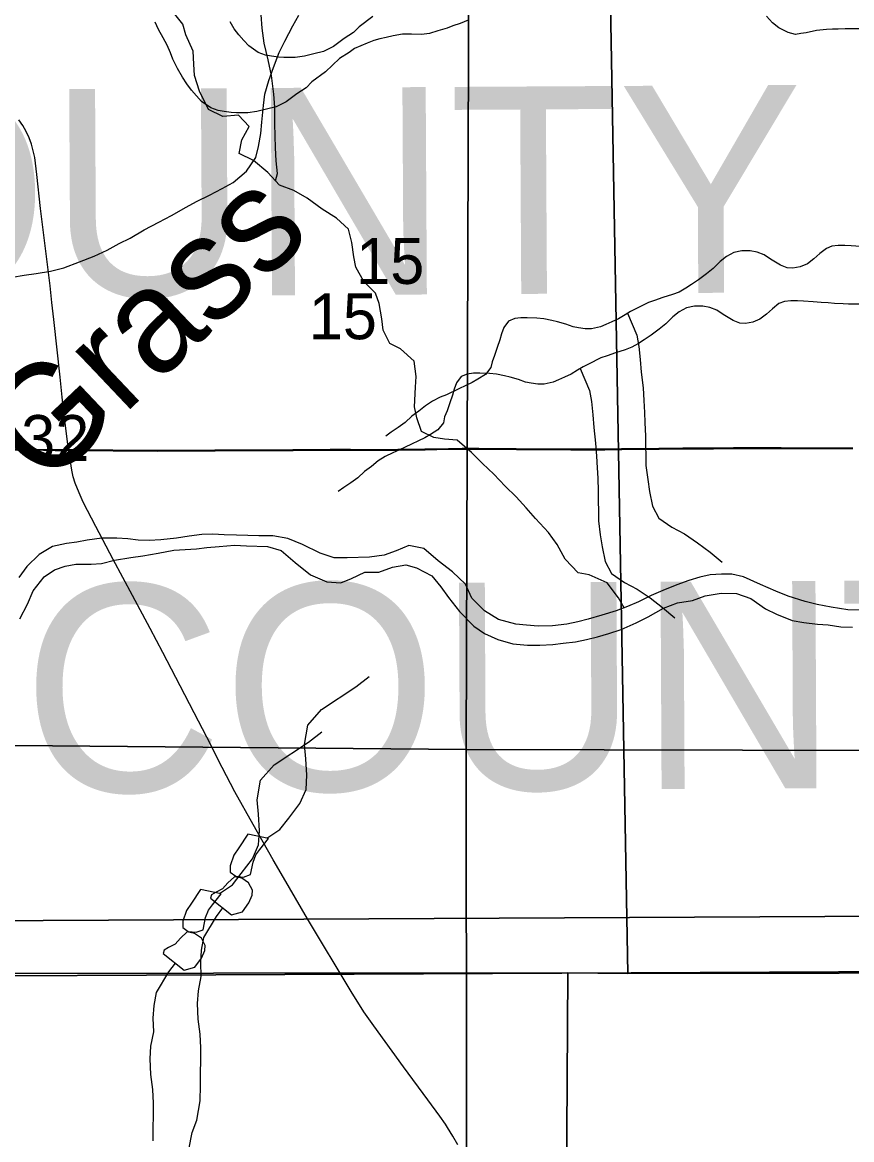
# Model space of a CAD drawing. Extents: x -21.1 to 50.3, y -4.9 to 22.1.
# Drawn here: x 6.007 to 6.764, y 15.768 to 16.789 of the extents above; entities that cross this region are included whole.
import ezdxf

# ---------------------------------------------------------------- set-up
doc = ezdxf.new("R2010")
doc.units = 0
for name, color, linetype in [('GM_X_County_Road', 7, 'Continuous'), ('GM_X_County_Text', 7, 'Continuous'), ('GM_X_Minor_Lake', 7, 'Continuous'), ('GM_X_Minor_River', 7, 'Continuous'), ('GM_X_Minor_River_Text', 7, 'Continuous'), ('GM_X_Rail_Line_Text', 7, 'Continuous'), ('GM_X_Section', 7, 'Continuous'), ('GM_X_Section_Text', 7, 'Continuous'), ('GM_X_Township_Road', 7, 'Continuous'), ('SH_Cut_Line', 7, 'Continuous')]:
    doc.layers.add(name, color=color, linetype=linetype)

msp = doc.modelspace()

# ---------------------------------------------------------------- linework, layer by layer
at = {"layer": 'GM_X_County_Road'}
for points in [[(6.0488, 16.3977), (6.0482, 16.403), (6.0452, 16.4277), (6.0431, 16.4462), (6.0412, 16.4647), (6.0354, 16.5172), (6.0337, 16.5326), (6.0319, 16.5481), (6.0233, 16.6186), (6.0198, 16.6495), (6.0179, 16.665), (6.0166, 16.6711), (6.015, 16.6772), (6.0129, 16.6831), (6.0102, 16.6889), (6.007, 16.6943), (6.0033, 16.6994)], [(6.4045, 15.7635), (6.3999, 15.7715), (6.395, 15.7794), (6.393, 15.7823), (6.388, 15.7896), (6.377, 15.8046), (6.3549, 15.8346), (6.3275, 15.8722), (6.3186, 15.885), (6.3071, 15.9035), (6.2671, 15.97), (6.256, 15.9887), (6.245, 16.0075), (6.2357, 16.0237), (6.2173, 16.0561), (6.2008, 16.086), (6.1891, 16.108), (6.175, 16.1357), (6.1637, 16.1579), (6.1509, 16.1828), (6.135, 16.213), (6.1234, 16.235), (6.1072, 16.2651), (6.0895, 16.2979), (6.0737, 16.3282), (6.0623, 16.3504), (6.0584, 16.3589), (6.055, 16.3676), (6.0531, 16.3736), (6.0518, 16.3797), (6.0505, 16.3874), (6.0496, 16.3935), (6.0492, 16.3961), (6.0488, 16.3977)]]:
    msp.add_lwpolyline(points, dxfattribs=at)
at = {"layer": 'GM_X_Minor_Lake'}
for points in [[(6.2125, 16.0472), (6.2043, 16.0346), (6.1998, 16.0281), (6.1965, 16.0182), (6.1965, 16.0125), (6.2015, 16.0088), (6.2087, 16.0081), (6.2151, 16.0105), (6.2173, 16.0215), (6.2199, 16.0283), (6.2236, 16.0333), (6.2315, 16.0433)], [(6.2315, 16.0433), (6.2125, 16.0472)], [(6.1977, 15.9735), (6.2076, 15.9762), (6.2135, 15.9846), (6.2165, 15.9915), (6.2168, 15.9961), (6.2133, 16.0029), (6.2072, 16.007), (6.2004, 16.0084), (6.1944, 16.0027), (6.1895, 15.9973), (6.1835, 15.9942), (6.1793, 15.9919), (6.1786, 15.9888)], [(6.1692, 15.9967), (6.161, 15.9841), (6.1565, 15.9776), (6.1532, 15.9677), (6.1533, 15.962), (6.1582, 15.9583), (6.1654, 15.9576), (6.1719, 15.9599), (6.174, 15.971), (6.1766, 15.9778), (6.1803, 15.9828), (6.1882, 15.9928)], [(6.1882, 15.9928), (6.1692, 15.9967)], [(6.1786, 15.9888), (6.1977, 15.9735)], [(6.1545, 15.923), (6.1643, 15.9257), (6.1703, 15.9341), (6.1732, 15.941), (6.1735, 15.9455), (6.1701, 15.9523), (6.1639, 15.9564), (6.1571, 15.9579), (6.1511, 15.9521), (6.1462, 15.9468), (6.1402, 15.9437), (6.136, 15.9414), (6.1353, 15.9383)], [(6.1353, 15.9383), (6.1545, 15.923)]]:
    msp.add_lwpolyline(points, dxfattribs=at)
at = {"layer": 'GM_X_Minor_River'}
for points in [[(6.5563, 16.254), (6.5512, 16.263), (6.5407, 16.2767), (6.5244, 16.2841), (6.5142, 16.286), (6.5025, 16.2982), (6.495, 16.3116), (6.4871, 16.3226), (6.4754, 16.3356), (6.4668, 16.3451), (6.4577, 16.3554), (6.4476, 16.365), (6.4374, 16.376), (6.4268, 16.3856), (6.417, 16.3959), (6.4038, 16.407), (6.3921, 16.4078), (6.3826, 16.4094), (6.3712, 16.4148), (6.3668, 16.4273), (6.3649, 16.4376), (6.3658, 16.4554), (6.3663, 16.4652), (6.3645, 16.4793), (6.352, 16.4904), (6.3422, 16.4954), (6.3362, 16.5075), (6.3351, 16.5178), (6.3325, 16.5318), (6.3292, 16.5414), (6.3186, 16.552), (6.3111, 16.565), (6.3093, 16.5745), (6.3075, 16.5874), (6.3045, 16.5996), (6.2936, 16.6099), (6.2804, 16.6179), (6.2668, 16.6279), (6.2547, 16.6351), (6.2414, 16.6398), (6.2309, 16.6516), (6.2177, 16.6623), (6.2048, 16.6688), (6.2072, 16.6813), (6.2137, 16.6934), (6.2039, 16.7038), (6.1898, 16.7027), (6.1766, 16.7089), (6.1684, 16.7256), (6.1639, 16.74), (6.1632, 16.7503), (6.1625, 16.7624), (6.1558, 16.7773), (6.1532, 16.7868), (6.1434, 16.799)], [(6.2379, 16.6437), (6.2396, 16.6504), (6.2385, 16.6622), (6.2378, 16.674), (6.2372, 16.696), (6.2373, 16.7111), (6.2363, 16.7229), (6.2341, 16.74), (6.2312, 16.7544), (6.2275, 16.7696), (6.2257, 16.7833), (6.2246, 16.7954)], [(6.2254, 16.6973), (6.2268, 16.7125), (6.2281, 16.7231), (6.2317, 16.7356), (6.236, 16.7473), (6.2412, 16.7609), (6.2463, 16.7714), (6.2537, 16.7854), (6.2592, 16.7952)], [(6.1909, 16.7071), (6.1855, 16.7082), (6.1787, 16.7104), (6.1703, 16.7164), (6.1657, 16.7214), (6.1611, 16.7267), (6.1569, 16.7323), (6.153, 16.7384), (6.1484, 16.7463), (6.1442, 16.7551), (6.1419, 16.7607), (6.1388, 16.7676), (6.1353, 16.7744), (6.1311, 16.7819), (6.128, 16.7888)], [(6.4138, 16.7907), (6.4066, 16.7876), (6.3998, 16.7853), (6.3945, 16.7834), (6.3861, 16.7807), (6.3785, 16.7784), (6.3713, 16.7776), (6.3621, 16.7779), (6.3538, 16.7779), (6.3454, 16.7763), (6.3389, 16.7747), (6.3332, 16.7736), (6.3275, 16.772), (6.3215, 16.7697), (6.3101, 16.7647), (6.3051, 16.7609), (6.2964, 16.7555), (6.2835, 16.7433), (6.271, 16.7341), (6.2657, 16.7287), (6.2574, 16.7234), (6.2475, 16.7161), (6.2384, 16.7115), (6.2297, 16.7092), (6.2209, 16.7072), (6.2126, 16.706), (6.2023, 16.706), (6.1973, 16.7063), (6.1909, 16.7071)], [(6.2342, 16.7576), (6.2288, 16.7587), (6.222, 16.7609), (6.2136, 16.767), (6.209, 16.7719), (6.2044, 16.7772), (6.2001, 16.7828), (6.1963, 16.7889)], [(6.3268, 16.7938), (6.3143, 16.7846), (6.309, 16.7793), (6.3007, 16.7739), (6.2908, 16.7666), (6.2817, 16.762), (6.273, 16.7597), (6.2642, 16.7577), (6.2559, 16.7566), (6.2456, 16.7565), (6.2406, 16.7569), (6.2342, 16.7576)], [(6.7713, 16.7828), (6.758, 16.7827), (6.7519, 16.7823), (6.7466, 16.7823), (6.7412, 16.7819), (6.7321, 16.7811), (6.7226, 16.7791), (6.7177, 16.7783), (6.7127, 16.7775), (6.7062, 16.7794), (6.6975, 16.7835), (6.6917, 16.788), (6.6864, 16.7941)], [(5.9976, 16.556), (6.0082, 16.5578), (6.0193, 16.5591), (6.0322, 16.5612), (6.0444, 16.5644), (6.0589, 16.5699), (6.0723, 16.575), (6.0842, 16.5805), (6.0949, 16.5865), (6.1052, 16.5916), (6.1179, 16.599), (6.1313, 16.606), (6.1428, 16.6123), (6.1562, 16.6197), (6.1658, 16.6249), (6.1776, 16.6308), (6.1891, 16.6367), (6.1991, 16.6422), (6.2114, 16.6527), (6.22, 16.6651), (6.2224, 16.6753), (6.2245, 16.6871), (6.2254, 16.6973)], [(6.7722, 16.5839), (6.7635, 16.5846), (6.7577, 16.5849), (6.7517, 16.5849), (6.7459, 16.5841), (6.741, 16.5822), (6.7349, 16.5776), (6.7296, 16.5726), (6.7236, 16.568), (6.7171, 16.5653), (6.7103, 16.5642), (6.7053, 16.5645), (6.6992, 16.5668), (6.6901, 16.5724), (6.6843, 16.5762), (6.6778, 16.5788), (6.6714, 16.5799), (6.6638, 16.5799), (6.6565, 16.5783), (6.6497, 16.5748), (6.644, 16.5703), (6.6376, 16.5638), (6.6315, 16.5588), (6.6243, 16.5534), (6.6179, 16.5492), (6.6126, 16.5458), (6.6065, 16.5423), (6.6004, 16.54), (6.5917, 16.5373), (6.5841, 16.5346), (6.5784, 16.5327), (6.567, 16.5269), (6.5621, 16.5246), (6.5571, 16.5215), (6.5511, 16.5177), (6.545, 16.515), (6.5397, 16.5127), (6.5347, 16.5104), (6.5264, 16.5088), (6.5207, 16.5088), (6.5146, 16.5095), (6.5096, 16.5106), (6.5031, 16.5129), (6.4955, 16.5151), (6.4902, 16.5162), (6.4829, 16.5177), (6.4764, 16.5184), (6.4677, 16.5188), (6.462, 16.5187), (6.4563, 16.518), (6.4506, 16.5156), (6.4464, 16.5099), (6.4442, 16.5042), (6.4427, 16.4985), (6.4404, 16.4917), (6.4378, 16.4844), (6.4356, 16.4787), (6.4344, 16.4734), (6.4295, 16.4669), (6.4227, 16.4627), (6.4174, 16.4596), (6.4117, 16.4569), (6.4052, 16.4539), (6.3939, 16.4485), (6.3882, 16.4462)], [(6.7742, 16.5313), (6.7613, 16.5312), (6.7563, 16.5316), (6.7483, 16.5319), (6.7426, 16.5323), (6.7362, 16.5326), (6.7289, 16.5334), (6.7202, 16.5341), (6.7145, 16.5344), (6.7084, 16.5344), (6.7027, 16.5336), (6.6977, 16.5317), (6.6917, 16.5271), (6.6864, 16.5221), (6.6803, 16.5175), (6.6738, 16.5148), (6.667, 16.5136), (6.662, 16.514), (6.6559, 16.5162), (6.6468, 16.5219), (6.641, 16.5257), (6.6346, 16.5283), (6.6281, 16.5294), (6.6205, 16.5293), (6.6132, 16.5278), (6.6064, 16.5243), (6.6007, 16.5197), (6.5943, 16.5132), (6.5882, 16.5083), (6.581, 16.5029), (6.5746, 16.4987), (6.5693, 16.4953), (6.5632, 16.4918), (6.5571, 16.4895), (6.5484, 16.4868), (6.5408, 16.4841), (6.5351, 16.4822), (6.5237, 16.4764), (6.5188, 16.4741), (6.5138, 16.471), (6.5078, 16.4672), (6.5017, 16.4645), (6.4964, 16.4622), (6.4914, 16.4599), (6.4831, 16.4583), (6.4774, 16.4583), (6.4713, 16.459), (6.4663, 16.4601), (6.4598, 16.4624), (6.4522, 16.4646), (6.4469, 16.4657), (6.4396, 16.4672), (6.4332, 16.4679), (6.4244, 16.4683), (6.4187, 16.4682), (6.413, 16.4674), (6.4073, 16.4651), (6.4031, 16.4594), (6.4009, 16.4537), (6.3994, 16.448), (6.3971, 16.4411), (6.3945, 16.4339), (6.3923, 16.4282), (6.3912, 16.4229), (6.3862, 16.4164), (6.3794, 16.4122), (6.3741, 16.4091), (6.3684, 16.4064), (6.362, 16.4033), (6.3506, 16.398), (6.3449, 16.3956)], [(6.5593, 16.5229), (6.568, 16.5029), (6.5696, 16.4927), (6.5709, 16.4806), (6.5718, 16.4692), (6.5735, 16.4548), (6.5744, 16.4431), (6.5749, 16.4324), (6.5753, 16.423), (6.5759, 16.4108), (6.5762, 16.3839), (6.5778, 16.371), (6.5795, 16.36), (6.5823, 16.3468), (6.5881, 16.3358), (6.5999, 16.3276), (6.6114, 16.3216), (6.6232, 16.3134), (6.6347, 16.3048), (6.6458, 16.2955)], [(6.516, 16.4724), (6.5247, 16.4524), (6.5264, 16.4422), (6.5276, 16.4301), (6.5285, 16.4187), (6.5302, 16.4043), (6.5311, 16.3925), (6.5316, 16.3819), (6.5321, 16.3724), (6.5326, 16.3603), (6.5329, 16.3334), (6.5345, 16.3205), (6.5362, 16.3095), (6.539, 16.2962), (6.5448, 16.2853), (6.5566, 16.2771), (6.5681, 16.2711), (6.5799, 16.2629), (6.5914, 16.2543), (6.6025, 16.2449)], [(6.3882, 16.4462), (6.3813, 16.4427), (6.3749, 16.4385), (6.3688, 16.4335), (6.3624, 16.4289), (6.3563, 16.4232), (6.3499, 16.4186), (6.3434, 16.4144), (6.3385, 16.4106)], [(6.3449, 16.3956), (6.338, 16.3922), (6.3316, 16.388), (6.3255, 16.383), (6.3191, 16.3784), (6.313, 16.3727), (6.3066, 16.3681), (6.3001, 16.3639), (6.2952, 16.36)], [(6.1475, 16.3175), (6.133, 16.3161), (6.1224, 16.3154), (6.1125, 16.3158), (6.1031, 16.317), (6.0928, 16.3174), (6.0791, 16.3175), (6.0659, 16.3157), (6.0564, 16.3139), (6.0469, 16.3128), (6.0343, 16.3098), (6.0221, 16.3027), (6.0107, 16.2918), (6.0034, 16.2816)], [(6.7747, 16.2518), (6.7606, 16.2522), (6.7455, 16.2546), (6.7326, 16.257), (6.7216, 16.2597), (6.7061, 16.2647), (6.6947, 16.269), (6.6807, 16.2751), (6.6652, 16.2821), (6.6546, 16.2848), (6.6451, 16.2848), (6.6349, 16.2841), (6.6254, 16.2819), (6.6155, 16.2789), (6.6044, 16.2748), (6.5915, 16.2696), (6.5809, 16.2651), (6.5694, 16.2595), (6.5592, 16.255), (6.5489, 16.2513), (6.536, 16.2472), (6.5234, 16.2435), (6.5139, 16.2412), (6.504, 16.239), (6.4907, 16.2376), (6.4778, 16.2373), (6.4672, 16.2381), (6.4574, 16.2389), (6.4414, 16.2432), (6.4286, 16.2513), (6.4173, 16.2627), (6.4113, 16.2756), (6.3996, 16.2867), (6.3864, 16.2967), (6.3732, 16.3081), (6.3595, 16.3109), (6.3481, 16.306), (6.3371, 16.3019), (6.3238, 16.3001), (6.3033, 16.2995), (6.2915, 16.2995), (6.2787, 16.3038), (6.2624, 16.3118), (6.2492, 16.3172), (6.2355, 16.3196), (6.2226, 16.3197), (6.2127, 16.3201), (6.2021, 16.3202), (6.1911, 16.3206), (6.1805, 16.3211), (6.1706, 16.3208), (6.1589, 16.3193), (6.1475, 16.3175)], [(6.1307, 16.3039), (6.1451, 16.3065), (6.1656, 16.3079), (6.1751, 16.309), (6.1865, 16.31), (6.2005, 16.3111), (6.2115, 16.3106), (6.2305, 16.3098), (6.243, 16.3063), (6.2558, 16.2952), (6.2698, 16.2841), (6.2846, 16.2776), (6.2975, 16.2767), (6.3074, 16.2808), (6.3195, 16.2865), (6.3321, 16.2864), (6.3446, 16.2909), (6.3568, 16.2931), (6.3666, 16.2903), (6.3806, 16.283), (6.3889, 16.2731), (6.396, 16.2632), (6.4058, 16.2506), (6.419, 16.2373), (6.4288, 16.2304), (6.4409, 16.225), (6.4546, 16.2211), (6.4679, 16.2199), (6.4792, 16.2198), (6.491, 16.2205), (6.5005, 16.2216), (6.5119, 16.223), (6.5218, 16.2249), (6.532, 16.2275), (6.5423, 16.2304), (6.5537, 16.2342), (6.5674, 16.2402), (6.5781, 16.2458), (6.5922, 16.2537), (6.6051, 16.2585), (6.6188, 16.2607), (6.6302, 16.2648), (6.645, 16.2674), (6.659, 16.2669), (6.6719, 16.2623), (6.6855, 16.2531), (6.6953, 16.2481), (6.7097, 16.2423), (6.7203, 16.2404), (6.7329, 16.2391), (6.7427, 16.2383), (6.7541, 16.2367), (6.7647, 16.2363)], [(6.0043, 16.244), (6.0112, 16.2572), (6.0166, 16.2694), (6.0265, 16.2822), (6.0361, 16.2886), (6.0456, 16.2919), (6.0555, 16.2938), (6.0695, 16.2937), (6.079, 16.2944), (6.0908, 16.2973), (6.1056, 16.2999), (6.1166, 16.3014), (6.1307, 16.3039)], [(6.2299, 16.0436), (6.2419, 16.0514), (6.2499, 16.0617), (6.2601, 16.0751), (6.2657, 16.088), (6.2664, 16.101), (6.2655, 16.1161), (6.2643, 16.1291), (6.2673, 16.1469), (6.2798, 16.161), (6.3112, 16.1817), (6.3234, 16.1913)], [(6.1866, 15.9931), (6.1986, 16.0009), (6.2066, 16.0112), (6.2168, 16.0246), (6.2224, 16.0375), (6.2231, 16.0504), (6.2223, 16.0656), (6.221, 16.0785), (6.224, 16.0964), (6.2365, 16.1105), (6.2679, 16.1312), (6.2801, 16.1408)], [(6.2067, 16.0071), (6.2075, 16.0082)], [(6.1587, 15.7592), (6.1616, 15.7748), (6.1661, 15.7859), (6.1691, 15.8037), (6.1694, 15.8178), (6.1693, 15.8288), (6.1696, 15.841), (6.1696, 15.852), (6.1691, 15.8645), (6.1672, 15.8782), (6.1667, 15.8926), (6.1674, 15.904), (6.17, 15.9173), (6.1695, 15.9299), (6.1702, 15.9413), (6.1724, 15.953), (6.1838, 15.9721), (6.1898, 15.9799)], [(6.1634, 15.9566), (6.1642, 15.9577)], [(6.1261, 15.7673), (6.126, 15.7783), (6.1264, 15.7905), (6.1263, 15.8015), (6.1258, 15.814), (6.1239, 15.8277), (6.1234, 15.8421), (6.1241, 15.8535), (6.1267, 15.8668), (6.1262, 15.8793), (6.1269, 15.8907), (6.1292, 15.9025), (6.1405, 15.9216), (6.1465, 15.9293)]]:
    msp.add_lwpolyline(points, dxfattribs=at)
at = {"layer": 'GM_X_Rail_Line_Text'}
for points in [[(6.765, 16.3998), (6.7339, 16.3998), (6.6998, 16.3999), (6.6718, 16.4001), (6.6563, 16.3999), (6.6377, 16.3997), (6.6098, 16.3996), (6.588, 16.3994), (6.554, 16.399), (6.5385, 16.3987), (6.5075, 16.3988), (6.4578, 16.3991), (6.4237, 16.3993), (6.4083, 16.3994), (6.3959, 16.3992), (6.3742, 16.3989), (6.3495, 16.3984), (6.328, 16.3983), (6.3064, 16.3986), (6.2878, 16.3986), (6.2537, 16.3983), (6.1824, 16.3979), (6.1296, 16.3976), (6.0893, 16.398), (6.0613, 16.3981), (6.0486, 16.3982), (6.0365, 16.3983), (6.0148, 16.3986), (5.9961, 16.3986)], [(5.9961, 16.3986), (6.0148, 16.3986), (6.0365, 16.3983), (6.0486, 16.3982), (6.0613, 16.3981), (6.0893, 16.398), (6.1296, 16.3976), (6.1824, 16.3979), (6.2537, 16.3983), (6.2878, 16.3986), (6.3064, 16.3986), (6.328, 16.3983), (6.3495, 16.3984), (6.3742, 16.3989), (6.3959, 16.3992), (6.4083, 16.3994), (6.4237, 16.3993), (6.4578, 16.3991), (6.5075, 16.3988), (6.5385, 16.3987), (6.554, 16.399), (6.588, 16.3994), (6.6098, 16.3996), (6.6377, 16.3997), (6.6563, 16.3999), (6.6718, 16.4001), (6.6998, 16.3999), (6.7339, 16.3998), (6.765, 16.3998)]]:
    msp.add_lwpolyline(points, dxfattribs=at)
at = {"layer": 'GM_X_Section'}
for points in [[(6.473, 17.126), (7.4071, 17.132), (7.4213, 16.1221), (6.4119, 16.1246), (6.4154, 17.126)], [(5.4527, 17.1308), (6.4154, 17.126), (6.4119, 16.1246), (5.4495, 16.1332)], [(5.8315, 16.9794), (6.8441, 16.9976), (6.8586, 15.9725), (5.847, 15.9675)], [(6.5415, 16.9412), (6.5596, 15.9199), (6.5047, 15.9207), (5.5334, 15.9196), (5.5202, 16.9439)], [(5.7882, 16.9289), (6.8008, 16.9471), (6.8153, 15.9219), (5.8037, 15.917)], [(7.5662, 16.9382), (7.573, 15.9211), (7.5252, 15.9214), (6.5596, 15.9199), (6.5415, 16.9412)], [(5.4495, 16.1332), (6.4119, 16.1246), (6.4128, 15.1194), (5.4459, 15.1208)], [(6.4119, 16.1246), (7.4213, 16.1221), (7.4245, 15.1173), (6.4128, 15.1194)], [(5.847, 15.9675), (6.8586, 15.9725), (6.8708, 14.9575), (5.8729, 14.9478), (5.8639, 15.5693)], [(6.5047, 15.9207), (6.4986, 14.8975), (5.4891, 14.8801), (5.4762, 15.918), (5.5334, 15.9196)], [(5.8037, 15.917), (6.8153, 15.9219), (6.8275, 14.907), (5.8296, 14.8973), (5.8206, 15.5188)], [(7.5252, 15.9214), (7.5222, 14.8982), (6.9863, 14.9122), (6.4986, 14.8975), (6.5047, 15.9207), (6.5596, 15.9199)]]:
    msp.add_lwpolyline(points, close=True, dxfattribs=at)
at = {"layer": 'GM_X_Township_Road'}
for points in [[(5.9963, 16.3981), (6.015, 16.3981), (6.0367, 16.3977), (6.0488, 16.3977)], [(6.0488, 16.3977), (6.0615, 16.3976), (6.0895, 16.3974), (6.1298, 16.3971), (6.1826, 16.3974), (6.2539, 16.3977), (6.288, 16.398), (6.3066, 16.398), (6.3282, 16.3978), (6.3498, 16.3979), (6.3744, 16.3983), (6.3961, 16.3987), (6.4085, 16.3988), (6.4239, 16.3987), (6.458, 16.3986), (6.5077, 16.3983), (6.5387, 16.3981), (6.5542, 16.3984), (6.5883, 16.3989), (6.61, 16.3991), (6.6379, 16.3991), (6.6566, 16.3993), (6.6721, 16.3995), (6.7, 16.3994), (6.7341, 16.3993), (6.7652, 16.3993)]]:
    msp.add_lwpolyline(points, dxfattribs=at)
at = {"layer": 'SH_Cut_Line'}
for points in [[(6.765, 16.3998), (6.7339, 16.3998), (6.6998, 16.3999), (6.6718, 16.4001), (6.6563, 16.3999), (6.6377, 16.3997), (6.6098, 16.3996), (6.588, 16.3994), (6.554, 16.399), (6.5385, 16.3987), (6.5075, 16.3988), (6.4578, 16.3991), (6.4237, 16.3993), (6.4083, 16.3994), (6.3959, 16.3992), (6.3742, 16.3989), (6.3495, 16.3984), (6.328, 16.3983), (6.3064, 16.3986), (6.2878, 16.3986), (6.2537, 16.3983), (6.1824, 16.3979), (6.1296, 16.3976), (6.0893, 16.398), (6.0613, 16.3981), (6.0486, 16.3982), (6.0365, 16.3983), (6.0148, 16.3986), (5.9961, 16.3986)], [(5.9961, 16.3986), (6.0148, 16.3986), (6.0365, 16.3983), (6.0486, 16.3982), (6.0613, 16.3981), (6.0893, 16.398), (6.1296, 16.3976), (6.1824, 16.3979), (6.2537, 16.3983), (6.2878, 16.3986), (6.3064, 16.3986), (6.328, 16.3983), (6.3495, 16.3984), (6.3742, 16.3989), (6.3959, 16.3992), (6.4083, 16.3994), (6.4237, 16.3993), (6.4578, 16.3991), (6.5075, 16.3988), (6.5385, 16.3987), (6.554, 16.399), (6.588, 16.3994), (6.6098, 16.3996), (6.6377, 16.3997), (6.6563, 16.3999), (6.6718, 16.4001), (6.6998, 16.3999), (6.7339, 16.3998), (6.765, 16.3998)]]:
    msp.add_lwpolyline(points, dxfattribs=at)

# ---------------------------------------------------------------- texts
at = {"layer": 'GM_X_County_Text'}
for s, rotation, p in [('WAYNE COUNTY', 0.328, (4.652, 16.5302)), ('HOLMES COUNTY', 0.2893, (4.867, 16.0797))]:
    msp.add_text(s, height=0.189394, rotation=rotation, dxfattribs=at).set_placement(p)
at = {"layer": 'GM_X_Minor_River_Text'}
msp.add_text('Grass', height=0.09472, rotation=43.463, dxfattribs=at).set_placement((6.0273, 16.3616))
at = {"layer": 'GM_X_Section_Text'}
for s, p in [('15', (6.3115, 16.5497)), ('15', (6.2682, 16.4992)), ('32', (6.0055, 16.3881))]:
    msp.add_text(s, height=0.04186, rotation=0, dxfattribs=at).set_placement(p)

doc.saveas('drawing.dxf')
